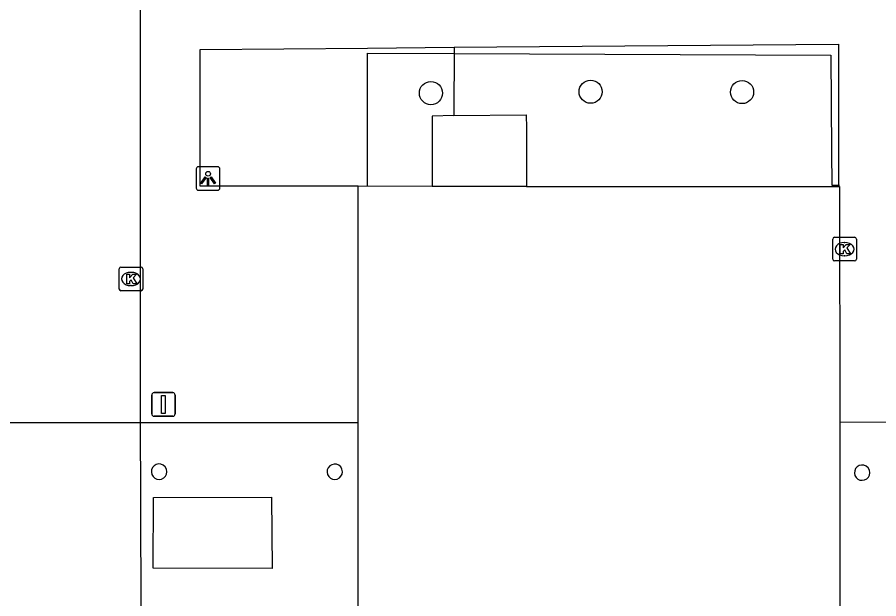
# Model space of a CAD drawing. Extents: x 161477 to 163040, y 383680 to 384868.
# Drawn here: x 162022.66 to 162059.1, y 384274.2 to 384298.78 of the extents above; entities that cross this region are included whole.
import ezdxf

# ---------------------------------------------------------------- set-up
doc = ezdxf.new("R2010")
doc.units = 0
for name, color, linetype in [('IMGEO_Afsluitpaal', 7, 'Continuous'), ('IMGEO_Boom', 7, 'Continuous'), ('IMGEO_Hek', 7, 'Continuous'), ('IMGEO_Kolk', 7, 'Continuous'), ('IMGEO_Lichtpunt', 7, 'Continuous'), ('IMGEO_Pand', 7, 'Continuous'), ('IMGEO_Pand_overbouw', 7, 'Continuous'), ('IMGEO_Rijbaan_lokaal_open', 7, 'Continuous'), ('IMGEO_Voetpad_open', 7, 'Continuous')]:
    doc.layers.add(name, color=color, linetype=linetype)

msp = doc.modelspace()

# ---------------------------------------------------------------- linework, layer by layer
at = {"layer": 'IMGEO_Afsluitpaal'}
for p, q in [((162028.345, 384282.01), (162028.345, 384282.81)), ((162028.345, 384282.81), (162028.345, 384282.01)), ((162028.445, 384282.91), (162029.235, 384282.91)), ((162029.235, 384282.91), (162028.445, 384282.91)), ((162029.335, 384282.81), (162029.335, 384282.01)), ((162029.335, 384282.01), (162029.335, 384282.81)), ((162029.235, 384281.91), (162028.445, 384281.91)), ((162028.445, 384281.91), (162029.235, 384281.91))]:
    msp.add_line(p, q, dxfattribs=at)
msp.add_lwpolyline([(162028.765, 384282.785), (162028.915, 384282.785), (162028.915, 384282.035), (162028.765, 384282.035), (162028.765, 384282.785)], dxfattribs=at)
for centre, start, end in [((162028.445, 384282.81), 90, 180), ((162028.445, 384282.81), 90, 180), ((162029.235, 384282.81), 0, 90), ((162029.235, 384282.81), 360, 90), ((162028.445, 384282.01), 180, 270), ((162028.445, 384282.01), 180, 270), ((162029.235, 384282.01), 270, 0), ((162029.235, 384282.01), 270, 0)]:
    msp.add_arc(centre, 0.1, start, end, dxfattribs=at)
at = {"layer": 'IMGEO_Boom'}
for centre in [(162040.156, 384295.57), (162046.913, 384295.63), (162053.32, 384295.617)]:
    msp.add_circle(centre, 0.489, dxfattribs=at)
at = {"layer": 'IMGEO_Hek'}
for points in [[(162037.476, 384291.631), (162037.479, 384297.257)], [(162037.479, 384297.257), (162041.136, 384297.249)], [(162041.136, 384297.249), (162057.079, 384297.175)], [(162057.079, 384297.175), (162057.107, 384293.101)], [(162057.107, 384293.101), (162057.116, 384291.675)], [(162057.116, 384291.675), (162057.446, 384291.675)]]:
    msp.add_lwpolyline(points, dxfattribs=at)
at = {"layer": 'IMGEO_Kolk'}
for p, q in [((162057.154, 384288.552), (162057.154, 384289.404)), ((162057.229, 384289.478), (162058.081, 384289.478)), ((162058.155, 384289.404), (162058.155, 384288.552)), ((162057.642, 384289.258), (162057.667, 384289.258)), ((162057.665, 384288.698), (162057.64, 384288.698)), ((162027.042, 384288.215), (162027.894, 384288.215)), ((162058.081, 384288.478), (162057.229, 384288.478)), ((162026.967, 384287.289), (162026.967, 384288.141)), ((162027.455, 384287.995), (162027.48, 384287.995)), ((162027.968, 384288.141), (162027.968, 384287.289)), ((162027.894, 384287.215), (162027.042, 384287.215)), ((162027.478, 384287.435), (162027.453, 384287.435))]:
    msp.add_line(p, q, dxfattribs=at)
for points in [[(162057.154, 384288.552), (162057.154, 384289.404)], [(162057.229, 384289.478), (162058.081, 384289.478)], [(162058.155, 384289.404), (162058.155, 384288.552)], [(162057.475, 384289.178), (162057.598, 384289.178), (162057.598, 384289.027), (162057.728, 384289.178), (162057.892, 384289.178), (162057.746, 384289.027), (162057.899, 384288.778), (162057.747, 384288.778), (162057.662, 384288.942), (162057.598, 384288.875), (162057.598, 384288.778), (162057.475, 384288.778), (162057.475, 384289.178)], [(162027.042, 384288.215), (162027.894, 384288.215)], [(162058.081, 384288.478), (162057.229, 384288.478)], [(162026.967, 384287.289), (162026.967, 384288.141)], [(162027.288, 384287.915), (162027.411, 384287.915), (162027.411, 384287.764), (162027.541, 384287.915), (162027.705, 384287.915), (162027.559, 384287.764), (162027.712, 384287.515), (162027.56, 384287.515), (162027.475, 384287.679), (162027.411, 384287.612), (162027.411, 384287.515), (162027.288, 384287.515), (162027.288, 384287.915)], [(162027.968, 384288.141), (162027.968, 384287.289)], [(162027.894, 384287.215), (162027.042, 384287.215)]]:
    msp.add_lwpolyline(points, dxfattribs=at)
for centre, start, end in [((162057.231, 384289.402), 91.552, 178.448), ((162057.231, 384289.402), 91.552, 178.448), ((162058.079, 384289.402), 1.552, 88.448), ((162058.079, 384289.402), 1.552, 88.448), ((162057.231, 384288.554), 181.552, 268.448), ((162057.231, 384288.554), 181.552, 268.448), ((162058.079, 384288.554), 271.552, 358.448), ((162058.079, 384288.554), 271.552, 358.448), ((162027.044, 384288.139), 91.552, 178.448), ((162027.044, 384288.139), 91.552, 178.448), ((162027.892, 384288.139), 1.552, 88.448), ((162027.892, 384288.139), 1.552, 88.448), ((162027.044, 384287.291), 181.552, 268.448), ((162027.044, 384287.291), 181.552, 268.448), ((162027.892, 384287.291), 271.552, 358.448), ((162027.892, 384287.291), 271.552, 358.448)]:
    msp.add_arc(centre, 0.0765, start, end, dxfattribs=at)
for centre, major_axis, ratio, start_param, end_param in [((162057.641, 384288.978), (-0.387, 0.002), 0.722429, 4.712389, 7.853982), ((162057.666, 384288.978), (-0.39, 0.002), 0.717154, 1.570796, 4.712389), ((162027.454, 384287.715), (-0.387, 0.002), 0.722429, 4.712389, 7.853982), ((162027.479, 384287.715), (-0.39, 0.002), 0.717154, 1.570796, 4.712389)]:
    msp.add_ellipse(centre, major_axis=major_axis, ratio=ratio, start_param=start_param, end_param=end_param, dxfattribs=at)
at = {"layer": 'IMGEO_Lichtpunt'}
for p, q in [((162030.231, 384292.364), (162030.231, 384291.557)), ((162030.231, 384292.364), (162030.231, 384291.557)), ((162031.133, 384292.459), (162030.325, 384292.459)), ((162031.133, 384292.459), (162030.325, 384292.459)), ((162031.227, 384291.557), (162031.227, 384292.364)), ((162031.227, 384291.557), (162031.227, 384292.364)), ((162030.325, 384291.463), (162031.133, 384291.463)), ((162030.325, 384291.463), (162031.133, 384291.463))]:
    msp.add_line(p, q, dxfattribs=at)
for points in [[(162030.605, 384292.028), (162030.644, 384292), (162030.456, 384291.738), (162030.418, 384291.765), (162030.605, 384292.028)], [(162030.707, 384291.98), (162030.754, 384291.98), (162030.754, 384291.658), (162030.707, 384291.658), (162030.707, 384291.98)], [(162030.817, 384292), (162030.855, 384292.027), (162031.042, 384291.765), (162031.003, 384291.737), (162030.817, 384292)]]:
    msp.add_lwpolyline(points, dxfattribs=at)
msp.add_circle((162030.73, 384292.162), 0.0994, dxfattribs=at)
for centre, start, end in [((162030.325, 384292.364), 90, 180), ((162030.325, 384292.364), 90, 180), ((162031.133, 384292.364), 0, 90), ((162031.133, 384292.364), 0, 90), ((162030.325, 384291.557), 180, 270), ((162030.325, 384291.557), 180, 270), ((162031.133, 384291.557), 270, 0), ((162031.133, 384291.557), 270, 360)]:
    msp.add_arc(centre, 0.0946, start, end, dxfattribs=at)
at = {"layer": 'IMGEO_Pand'}
for points in [[(162057.395, 384291.621), (162057.445, 384291.621), (162057.45, 384281.644), (162057.456, 384271.229), (162037.084, 384271.251), (162037.08, 384278.956), (162037.084, 384281.436), (162037.084, 384281.639), (162037.079, 384283.923), (162037.075, 384288.874), (162037.083, 384291.632)], [(162040.207, 384291.63), (162037.083, 384291.632)], [(162044.202, 384291.628), (162040.207, 384291.63)], [(162044.202, 384291.628), (162057.395, 384291.621)]]:
    msp.add_lwpolyline(points, dxfattribs=at)
for centre, radius, start, end in [((162028.656, 384279.569), 0.327, 77.1704, 359.8859), ((162028.657, 384279.569), 0.326, 359.8639, 77.1924), ((162036.086, 384279.564), 0.326, 77.0603, 359.9511), ((162036.085, 384279.564), 0.327, 0.0706, 76.9407), ((162058.397, 384279.528), 0.324, 77.1604, 359.9821), ((162058.399, 384279.529), 0.322, 359.7462, 77.3963)]:
    msp.add_arc(centre, radius, start, end, dxfattribs=at)
at = {"layer": 'IMGEO_Pand_overbouw'}
msp.add_lwpolyline([(162186.119, 384257.793), (162065.798, 384257.911), (162065.628, 384257.91), (162065.607, 384262.795), (162063.277, 384262.784), (162063.278, 384262.684), (162059.481, 384262.665), (162059.529, 384281.645), (162057.45, 384281.657), (162057.45, 384281.644), (162057.456, 384271.229), (162037.084, 384271.251), (162037.08, 384278.956), (162037.084, 384281.436), (162037.084, 384281.639), (162019.702, 384281.634)], dxfattribs=at)
at = {"layer": 'IMGEO_Rijbaan_lokaal_open'}
msp.add_lwpolyline([(162021.759, 384349.699), (162021.759, 384368.798), (162027.862, 384368.791), (162027.862, 384282.06), (162027.95, 384253.54)], dxfattribs=at)
at = {"layer": 'IMGEO_Voetpad_open'}
for points in [[(162037.083, 384291.632), (162030.395, 384291.632), (162030.395, 384297.418), (162037.479, 384297.477), (162041.137, 384297.508)], [(162041.137, 384297.508), (162041.131, 384294.621)], [(162041.137, 384297.508), (162057.391, 384297.644), (162057.395, 384291.621)], [(162041.131, 384294.621), (162040.203, 384294.603), (162040.207, 384291.63)], [(162041.131, 384294.621), (162044.192, 384294.646), (162044.203, 384294.085), (162044.202, 384292.937), (162044.202, 384291.628)], [(162033.41, 384278.49), (162033.435, 384275.483), (162028.405, 384275.486), (162028.423, 384278.482), (162033.41, 384278.49)]]:
    msp.add_lwpolyline(points, dxfattribs=at)

doc.saveas('drawing.dxf')
